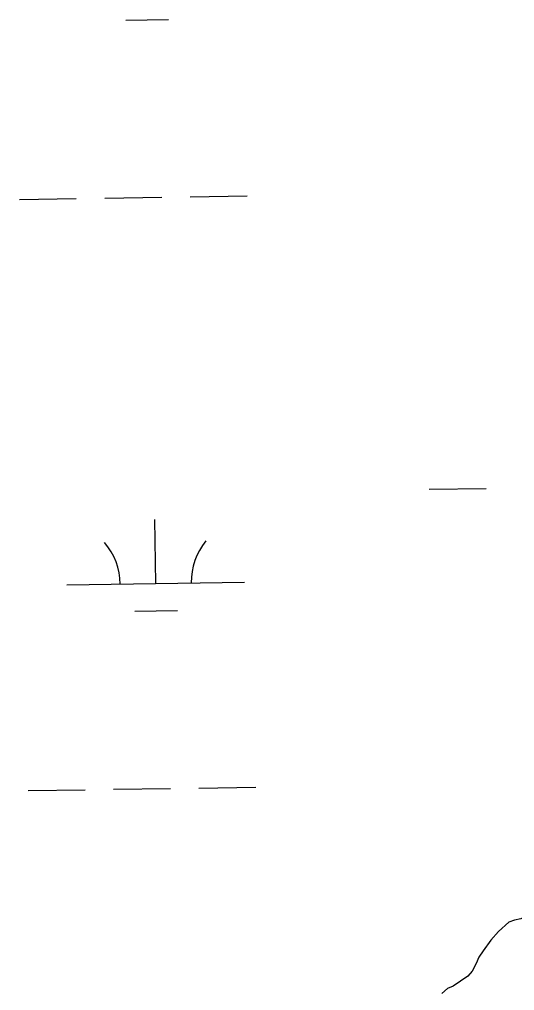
# Model space of a CAD drawing. Extents: x 3807117 to 3845308, y 337856 to 363736.
# Drawn here: x 3841847 to 3842125, y 350244 to 350790 of the extents above; entities that cross this region are included whole.
import ezdxf

# ---------------------------------------------------------------- set-up
doc = ezdxf.new("R2010")
doc.units = 0
doc.layers.add('V-TOPO-SHOR', color=7, linetype='Continuous')
doc.layers.add('V-WETL-SWMP', color=7, linetype='Continuous')

msp = doc.modelspace()

# ---------------------------------------------------------------- linework, layer by layer
at = {"layer": 'V-TOPO-SHOR'}
for p, q in [((3842124.97, 350283.55), (3842121.81, 350282.33)), ((3842128.53, 350284.38), (3842124.97, 350283.55)), ((3842121.81, 350282.33), (3842115.91, 350277.13)), ((3842111.59, 350272.33), (3842107.29, 350266.35)), ((3842115.91, 350277.13), (3842111.59, 350272.33)), ((3842104.94, 350262.76), (3842103.39, 350259.17)), ((3842107.29, 350266.35), (3842104.94, 350262.76)), ((3842103.39, 350259.17), (3842101.05, 350254.79)), ((3842098.7, 350252), (3842090.42, 350246.37)), ((3842101.05, 350254.79), (3842098.7, 350252)), ((3842087.26, 350245.15), (3842084.12, 350242.35)), ((3842090.42, 350246.37), (3842087.26, 350245.15))]:
    msp.add_line(p, q, dxfattribs=at)
at = {"layer": 'V-WETL-SWMP'}
for p, q in [((3841906.44, 350790.01), (3841930.44, 350790.37)), ((3841846.54, 350689.1), (3841878.53, 350689.58)), ((3841894.53, 350689.82), (3841926.53, 350690.3)), ((3841942.52, 350690.54), (3841974.52, 350691.02)), ((3842077, 350526.03), (3842109, 350526.51)), ((3841923.19, 350472.98), (3841922.65, 350508.98)), ((3841873.2, 350472.23), (3841973.18, 350473.73)), ((3841911.42, 350457.37), (3841935.42, 350457.73)), ((3841851.52, 350356.46), (3841883.52, 350356.94)), ((3841899.51, 350357.18), (3841931.51, 350357.66)), ((3841947.51, 350357.9), (3841979.5, 350358.38))]:
    msp.add_line(p, q, dxfattribs=at)
msp.add_lwpolyline([(3842152.06, 350313.13), (3842149.29, 350311.52), (3842144.97, 350307.91), (3842142.61, 350305.12), (3842140.7, 350297.17), (3842140.74, 350293.61), (3842140.37, 350290.43), (3842136.81, 350288.81), (3842131.29, 350285.59), (3842128.53, 350284.38), (3842124.97, 350283.55), (3842121.81, 350282.33), (3842115.91, 350277.13), (3842111.59, 350272.33), (3842107.29, 350266.35), (3842104.94, 350262.76), (3842103.39, 350259.17), (3842101.05, 350254.79), (3842098.7, 350252), (3842090.42, 350246.37), (3842087.26, 350245.15), (3842084.12, 350242.35)], dxfattribs=at)
for centre, start, end in [((3841867.95, 350472.63), 0.0865, 41.6302), ((3841978.42, 350474.28), 140.0865, 181.6302)]:
    msp.add_arc(centre, 35.25, start, end, dxfattribs=at)

doc.saveas('drawing.dxf')
